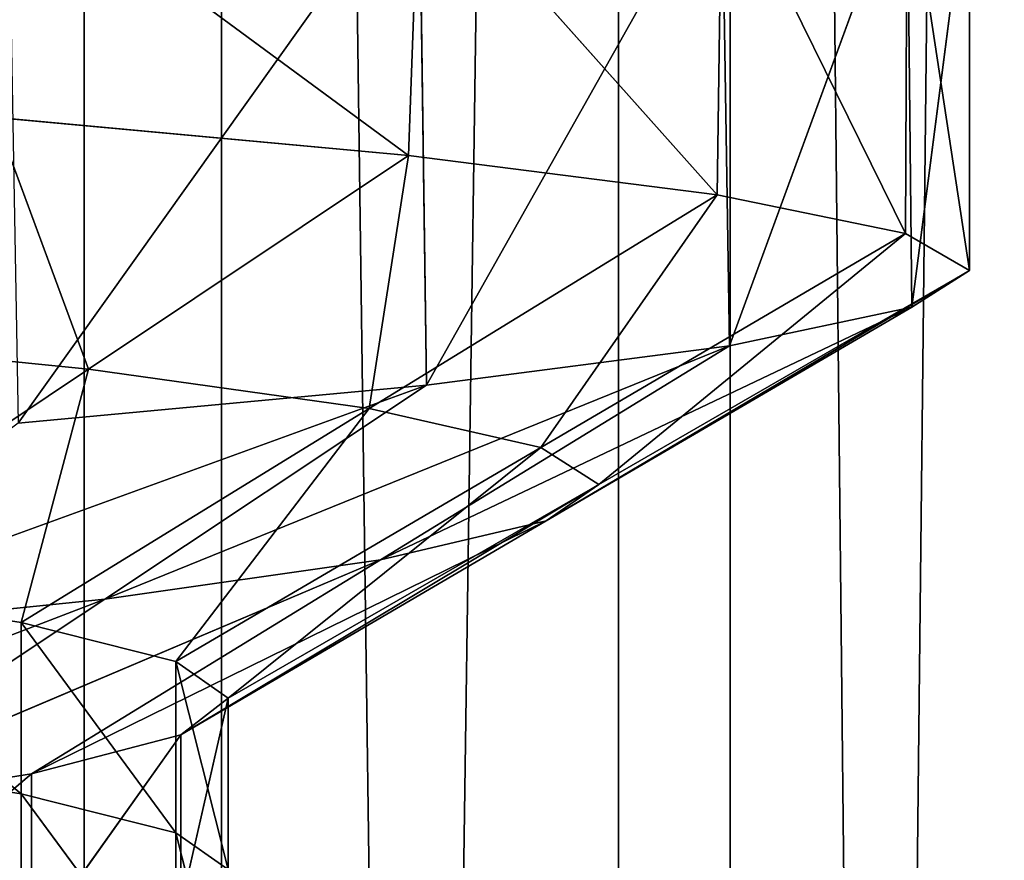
# Model space of a CAD drawing. Extents: x 23.4 to 34.4, y 0.2 to 38.3.
# Tile 576 of 595: x 29.1676 to 29.2395, y 26.3905 to 26.4519. Entities that reach past the tile are written whole.
import ezdxf

# ---------------------------------------------------------------- set-up
doc = ezdxf.new("R2010")
doc.units = 0
doc.header["$LTSCALE"] = 2.54
doc.layers.get('0').update_dxf_attribs({"color": 13, "linetype": 'CONTINUOUS'})

# ---------------------------------------------------------------- blocks, each defined once
blk = doc.blocks.new('SZCZOTKA_DO_WC_MOURO_-_WOL')
at = {"color": 0}
for p, q in [((29.172308, 24.445999, 4.344616), (29.172308, 27.183499, 4.344616)), ((29.172308, 24.445999, 4.344616), (29.172308, 27.183499, 4.344616)), ((29.172308, 24.445999, 4.344616), (29.211343, 27.183499, 4.389211)), ((29.172308, 24.445999, 4.344616), (29.211343, 27.183499, 4.389211)), ((29.219489, 24.445999, 4.779158), (29.182349, 27.183499, 4.825343)), ((29.219489, 24.445999, 4.779158), (29.182349, 27.183499, 4.825343)), ((29.182349, 24.445999, 4.825343), (29.182349, 27.183499, 4.825343)), ((29.182349, 24.445999, 4.825343), (29.182349, 27.183499, 4.825343)), ((29.211343, 27.183499, 4.389211), (29.211343, 24.445999, 4.389211)), ((29.211343, 24.445999, 4.389211), (29.242041, 27.183499, 4.439906)), ((29.211343, 24.445999, 4.389211), (29.242041, 27.183499, 4.439906)), ((29.211343, 27.183499, 4.389211), (29.211343, 24.445999, 4.389211)), ((29.248041, 24.445999, 4.727224), (29.219489, 27.183499, 4.779158)), ((29.248041, 24.445999, 4.727224), (29.219489, 27.183499, 4.779158)), ((29.219489, 24.445999, 4.779158), (29.219489, 27.183499, 4.779158)), ((29.219489, 24.445999, 4.779158), (29.219489, 27.183499, 4.779158)), ((29.166779, 26.463498, 4.397163), (29.195993, 26.441965, 4.438657)), ((29.166779, 26.463498, 4.397163), (29.195993, 26.441965, 4.438657)), ((29.196771, 26.463498, 4.74), (29.167493, 26.422397, 4.78198)), ((29.196771, 26.463498, 4.74), (29.167493, 26.422397, 4.78198)), ((29.196771, 26.463498, 4.44), (29.195993, 26.441965, 4.438657)), ((29.196771, 26.463498, 4.44), (29.195993, 26.441965, 4.438657)), ((29.196771, 26.463498, 4.44), (29.218524, 26.439093, 4.486447)), ((29.196771, 26.463498, 4.44), (29.218524, 26.439093, 4.486447)), ((29.196771, 26.463498, 4.74), (29.197311, 26.425177, 4.73906)), ((29.196771, 26.463498, 4.74), (29.197311, 26.425177, 4.73906)), ((29.218872, 26.463498, 4.692606), (29.197311, 26.425177, 4.73906)), ((29.218872, 26.463498, 4.692606), (29.197311, 26.425177, 4.73906)), ((29.218872, 26.463498, 4.487394), (29.218524, 26.439093, 4.486447)), ((29.218872, 26.463498, 4.487394), (29.218524, 26.439093, 4.486447)), ((29.218872, 26.463498, 4.487394), (29.232294, 26.436249, 4.537266)), ((29.218872, 26.463498, 4.487394), (29.232294, 26.436249, 4.537266)), ((29.218872, 26.463498, 4.692606), (29.219427, 26.428052, 4.691064)), ((29.218872, 26.463498, 4.692606), (29.219427, 26.428052, 4.691064)), ((29.232407, 26.463498, 4.642094), (29.219427, 26.428052, 4.691064)), ((29.232407, 26.463498, 4.642094), (29.219427, 26.428052, 4.691064)), ((29.232407, 26.463498, 4.537905), (29.232294, 26.436249, 4.537266)), ((29.232407, 26.463498, 4.537905), (29.232294, 26.436249, 4.537266)), ((29.232407, 26.463498, 4.537905), (29.23696, 26.433563, 4.588725)), ((29.232407, 26.463498, 4.537905), (29.23696, 26.433563, 4.588725)), ((29.232407, 26.463498, 4.642094), (29.232742, 26.43089, 4.640156)), ((29.232407, 26.463498, 4.642094), (29.232742, 26.43089, 4.640156)), ((29.236963, 26.463498, 4.59), (29.232742, 26.43089, 4.640156)), ((29.236963, 26.463498, 4.59), (29.232742, 26.43089, 4.640156)), ((29.236963, 26.463498, 4.59), (29.23696, 26.433563, 4.588725)), ((29.236963, 26.463498, 4.59), (29.23696, 26.433563, 4.588725)), ((29.195993, 26.441965, 4.438657), (29.165829, 26.444739, 4.396038)), ((29.165829, 26.444739, 4.396038), (29.172626, 26.42634, 4.452309)), ((29.165829, 26.444739, 4.396038), (29.172626, 26.42634, 4.452309)), ((29.195993, 26.441965, 4.438657), (29.165829, 26.444739, 4.396038)), ((29.172626, 26.42634, 4.452309), (29.195993, 26.441965, 4.438657)), ((29.172626, 26.42634, 4.452309), (29.195993, 26.441965, 4.438657)), ((29.195993, 26.441965, 4.438657), (29.193124, 26.423468, 4.495789)), ((29.195993, 26.441965, 4.438657), (29.193124, 26.423468, 4.495789)), ((29.218524, 26.439093, 4.486447), (29.195993, 26.441965, 4.438657)), ((29.218524, 26.439093, 4.486447), (29.195993, 26.441965, 4.438657)), ((29.193124, 26.423468, 4.495789), (29.218524, 26.439093, 4.486447)), ((29.193124, 26.423468, 4.495789), (29.218524, 26.439093, 4.486447)), ((29.218524, 26.439093, 4.486447), (29.205652, 26.420624, 4.542023)), ((29.218524, 26.439093, 4.486447), (29.205652, 26.420624, 4.542023)), ((29.232294, 26.436249, 4.537266), (29.218524, 26.439093, 4.486447)), ((29.232294, 26.436249, 4.537266), (29.218524, 26.439093, 4.486447)), ((29.205652, 26.420624, 4.542023), (29.232294, 26.436249, 4.537266)), ((29.205652, 26.420624, 4.542023), (29.232294, 26.436249, 4.537266)), ((29.232294, 26.436249, 4.537266), (29.209897, 26.417938, 4.58884)), ((29.232294, 26.436249, 4.537266), (29.209897, 26.417938, 4.58884)), ((29.23696, 26.433563, 4.588725), (29.232294, 26.436249, 4.537266)), ((29.23696, 26.433563, 4.588725), (29.232294, 26.436249, 4.537266)), ((29.23696, 26.433563, 4.588725), (29.206058, 26.415265, 4.635631)), ((29.23696, 26.433563, 4.588725), (29.206058, 26.415265, 4.635631)), ((29.209897, 26.417938, 4.58884), (29.23696, 26.433563, 4.588725)), ((29.209897, 26.417938, 4.58884), (29.23696, 26.433563, 4.588725)), ((29.232742, 26.43089, 4.640156), (29.23696, 26.433563, 4.588725)), ((29.232742, 26.43089, 4.640156), (29.23696, 26.433563, 4.588725)), ((29.232742, 26.43089, 4.640156), (29.193948, 26.412427, 4.681947)), ((29.232742, 26.43089, 4.640156), (29.193948, 26.412427, 4.681947)), ((29.206058, 26.415265, 4.635631), (29.232742, 26.43089, 4.640156)), ((29.206058, 26.415265, 4.635631), (29.232742, 26.43089, 4.640156)), ((29.219427, 26.428052, 4.691064), (29.232742, 26.43089, 4.640156)), ((29.219427, 26.428052, 4.691064), (29.232742, 26.43089, 4.640156)), ((29.172626, 26.42634, 4.452309), (29.145181, 26.429111, 4.413536)), ((29.172626, 26.42634, 4.452309), (29.145181, 26.429111, 4.413536)), ((29.219427, 26.428052, 4.691064), (29.173825, 26.409552, 4.725613)), ((29.219427, 26.428052, 4.691064), (29.173825, 26.409552, 4.725613)), ((29.193948, 26.412427, 4.681947), (29.219427, 26.428052, 4.691064)), ((29.193948, 26.412427, 4.681947), (29.219427, 26.428052, 4.691064)), ((29.197311, 26.425177, 4.73906), (29.219427, 26.428052, 4.691064)), ((29.197311, 26.425177, 4.73906), (29.219427, 26.428052, 4.691064)), ((29.172626, 26.42634, 4.452309), (29.149258, 26.410715, 4.465962)), ((29.172626, 26.42634, 4.452309), (29.149258, 26.410715, 4.465962)), ((29.172626, 26.42634, 4.452309), (29.167725, 26.407843, 4.50513)), ((29.172626, 26.42634, 4.452309), (29.167725, 26.407843, 4.50513)), ((29.193124, 26.423468, 4.495789), (29.172626, 26.42634, 4.452309)), ((29.193124, 26.423468, 4.495789), (29.172626, 26.42634, 4.452309)), ((29.197311, 26.425177, 4.73906), (29.146698, 26.406772, 4.764661)), ((29.197311, 26.425177, 4.73906), (29.146698, 26.406772, 4.764661)), ((29.167493, 26.422397, 4.78198), (29.197311, 26.425177, 4.73906)), ((29.167493, 26.422397, 4.78198), (29.197311, 26.425177, 4.73906)), ((29.173825, 26.409552, 4.725613), (29.197311, 26.425177, 4.73906)), ((29.173825, 26.409552, 4.725613), (29.197311, 26.425177, 4.73906)), ((29.193124, 26.423468, 4.495789), (29.167725, 26.407843, 4.50513)), ((29.193124, 26.423468, 4.495789), (29.167725, 26.407843, 4.50513)), ((29.193124, 26.423468, 4.495789), (29.17901, 26.404999, 4.54678)), ((29.193124, 26.423468, 4.495789), (29.17901, 26.404999, 4.54678)), ((29.205652, 26.420624, 4.542023), (29.193124, 26.423468, 4.495789)), ((29.205652, 26.420624, 4.542023), (29.193124, 26.423468, 4.495789)), ((29.205652, 26.420624, 4.542023), (29.17901, 26.404999, 4.54678)), ((29.205652, 26.420624, 4.542023), (29.17901, 26.404999, 4.54678)), ((29.205652, 26.420624, 4.542023), (29.182834, 26.402313, 4.588955)), ((29.205652, 26.420624, 4.542023), (29.182834, 26.402313, 4.588955)), ((29.209897, 26.417938, 4.58884), (29.205652, 26.420624, 4.542023)), ((29.209897, 26.417938, 4.58884), (29.205652, 26.420624, 4.542023)), ((29.209897, 26.417938, 4.58884), (29.179376, 26.39964, 4.631107)), ((29.209897, 26.417938, 4.58884), (29.179376, 26.39964, 4.631107)), ((29.209897, 26.417938, 4.58884), (29.182834, 26.402313, 4.588955)), ((29.209897, 26.417938, 4.58884), (29.182834, 26.402313, 4.588955)), ((29.206058, 26.415265, 4.635631), (29.209897, 26.417938, 4.58884)), ((29.206058, 26.415265, 4.635631), (29.209897, 26.417938, 4.58884)), ((29.206058, 26.415265, 4.635631), (29.168466, 26.396802, 4.672829)), ((29.206058, 26.415265, 4.635631), (29.168466, 26.396802, 4.672829)), ((29.206058, 26.415265, 4.635631), (29.179376, 26.39964, 4.631107)), ((29.206058, 26.415265, 4.635631), (29.179376, 26.39964, 4.631107)), ((29.193948, 26.412427, 4.681947), (29.206058, 26.415265, 4.635631)), ((29.193948, 26.412427, 4.681947), (29.206058, 26.415265, 4.635631)), ((29.193948, 26.412427, 4.681947), (29.150339, 26.393927, 4.712166)), ((29.193948, 26.412427, 4.681947), (29.150339, 26.393927, 4.712166)), ((29.193948, 26.412427, 4.681947), (29.168466, 26.396802, 4.672829)), ((29.193948, 26.412427, 4.681947), (29.168466, 26.396802, 4.672829)), ((29.173825, 26.409552, 4.725613), (29.193948, 26.412427, 4.681947)), ((29.173825, 26.409552, 4.725613), (29.193948, 26.412427, 4.681947)), ((29.167725, 26.407843, 4.50513), (29.149258, 26.410715, 4.465962)), ((29.149258, 26.410715, 4.465962), (29.167725, 26.395343, 4.50513)), ((29.149258, 26.410715, 4.465962), (29.167725, 26.395343, 4.50513)), ((29.167725, 26.407843, 4.50513), (29.149258, 26.410715, 4.465962)), ((29.173825, 26.409552, 4.725613), (29.1259, 26.391147, 4.747343)), ((29.173825, 26.409552, 4.725613), (29.1259, 26.391147, 4.747343)), ((29.146698, 26.406772, 4.764661), (29.173825, 26.409552, 4.725613)), ((29.146698, 26.406772, 4.764661), (29.173825, 26.409552, 4.725613)), ((29.173825, 26.409552, 4.725613), (29.150339, 26.393927, 4.712166)), ((29.173825, 26.409552, 4.725613), (29.150339, 26.393927, 4.712166)), ((29.17901, 26.404999, 4.54678), (29.167725, 26.407843, 4.50513)), ((29.167725, 26.407843, 4.50513), (29.167725, 26.395343, 4.50513)), ((29.167725, 26.407843, 4.50513), (29.167725, 26.395343, 4.50513)), ((29.167725, 26.407843, 4.50513), (29.17901, 26.392499, 4.54678)), ((29.167725, 26.407843, 4.50513), (29.17901, 26.392499, 4.54678)), ((29.17901, 26.404999, 4.54678), (29.167725, 26.407843, 4.50513)), ((29.182834, 26.402313, 4.588955), (29.17901, 26.404999, 4.54678)), ((29.17901, 26.404999, 4.54678), (29.17901, 26.392499, 4.54678)), ((29.17901, 26.404999, 4.54678), (29.17901, 26.392499, 4.54678)), ((29.17901, 26.404999, 4.54678), (29.182834, 26.389813, 4.588955)), ((29.17901, 26.404999, 4.54678), (29.182834, 26.389813, 4.588955)), ((29.182834, 26.402313, 4.588955), (29.17901, 26.404999, 4.54678)), ((29.179376, 26.39964, 4.631107), (29.182834, 26.402313, 4.588955)), ((29.182834, 26.402313, 4.588955), (29.179376, 26.38714, 4.631107)), ((29.182834, 26.402313, 4.588955), (29.179376, 26.38714, 4.631107)), ((29.179376, 26.39964, 4.631107), (29.182834, 26.402313, 4.588955)), ((29.182834, 26.402313, 4.588955), (29.182834, 26.389813, 4.588955)), ((29.182834, 26.402313, 4.588955), (29.182834, 26.389813, 4.588955)), ((29.168466, 26.396802, 4.672829), (29.179376, 26.39964, 4.631107)), ((29.179376, 26.39964, 4.631107), (29.168466, 26.384302, 4.672829)), ((29.179376, 26.39964, 4.631107), (29.168466, 26.384302, 4.672829)), ((29.168466, 26.396802, 4.672829), (29.179376, 26.39964, 4.631107)), ((29.179376, 26.39964, 4.631107), (29.179376, 26.38714, 4.631107)), ((29.179376, 26.39964, 4.631107), (29.179376, 26.38714, 4.631107)), ((29.167725, 26.395343, 4.50513), (29.149258, 26.398215, 4.465962)), ((29.167725, 26.395343, 4.50513), (29.149258, 26.398215, 4.465962)), ((29.150339, 26.393927, 4.712166), (29.168466, 26.396802, 4.672829)), ((29.168466, 26.396802, 4.672829), (29.150339, 26.381427, 4.712166)), ((29.168466, 26.396802, 4.672829), (29.150339, 26.381427, 4.712166)), ((29.150339, 26.393927, 4.712166), (29.168466, 26.396802, 4.672829)), ((29.168466, 26.396802, 4.672829), (29.168466, 26.384302, 4.672829)), ((29.168466, 26.396802, 4.672829), (29.168466, 26.384302, 4.672829)), ((29.17901, 26.392499, 4.54678), (29.167725, 26.395343, 4.50513)), ((29.167725, 26.395343, 4.50513), (29.167725, 26.382843, 4.50513)), ((29.167725, 26.395343, 4.50513), (29.167725, 26.382843, 4.50513)), ((29.167725, 26.395343, 4.50513), (29.17901, 26.379999, 4.54678)), ((29.167725, 26.395343, 4.50513), (29.17901, 26.379999, 4.54678)), ((29.17901, 26.392499, 4.54678), (29.167725, 26.395343, 4.50513)), ((29.182834, 26.389813, 4.588955), (29.17901, 26.392499, 4.54678)), ((29.17901, 26.392499, 4.54678), (29.17901, 26.379999, 4.54678)), ((29.17901, 26.392499, 4.54678), (29.17901, 26.379999, 4.54678)), ((29.17901, 26.392499, 4.54678), (29.182834, 26.377313, 4.588955)), ((29.17901, 26.392499, 4.54678), (29.182834, 26.377313, 4.588955)), ((29.182834, 26.389813, 4.588955), (29.17901, 26.392499, 4.54678))]:
    blk.add_line(p, q, dxfattribs=at)
mesh = blk.add_polyface(dxfattribs=at)
corners = [(34.436963, 37.783499, 8.989999), (23.436964, 0.7835, 8.989999), (23.436964, 37.783499, 8.989999)]
mesh.append_faces([[corners[k] for k in face] for face in [(0, 1, 2)]], dxfattribs={"color": 0})
mesh = blk.add_polyface(dxfattribs=at)
corners = [(34.436963, 37.783499, 8.989999), (33.936963, 0.2835, 8.989999), (23.436964, 0.7835, 8.989999)]
mesh.append_faces([[corners[k] for k in face] for face in [(0, 1, 2)]], dxfattribs={"color": 0})
mesh = blk.add_polyface(dxfattribs=at)
corners = [(34.436963, 37.783499, 9.189999), (23.436964, 37.783499, 9.189999), (34.436963, 0.7835, 9.189999)]
mesh.append_faces([[corners[k] for k in face] for face in [(0, 1, 2)]], dxfattribs={"color": 0})
mesh = blk.add_polyface(dxfattribs=at)
corners = [(34.436963, 0.7835, 9.189999), (23.436964, 37.783499, 9.189999), (23.436964, 0.7835, 9.189999)]
mesh.append_faces([[corners[k] for k in face] for face in [(0, 1, 2)]], dxfattribs={"color": 0})
mesh = blk.add_polyface(dxfattribs=at)
corners = [(29.259845, 24.433501, 3.858052), (29.127838, 24.433501, 3.813104), (29.259845, 36.333499, 3.858052)]
mesh.append_faces([[corners[k] for k in face] for face in [(0, 1, 2)]], dxfattribs={"color": 0})
mesh = blk.add_polyface(dxfattribs=at)
corners = [(29.259845, 36.333499, 3.858052), (29.127838, 24.433501, 3.813104), (29.127838, 36.333499, 3.813104)]
mesh.append_faces([[corners[k] for k in face] for face in [(0, 1, 2)]], dxfattribs={"color": 0})
mesh = blk.add_polyface(dxfattribs=at)
corners = [(29.290125, 24.433501, 5.307828), (29.16011, 36.333499, 5.358248), (29.16011, 24.433501, 5.358248)]
mesh.append_faces([[corners[k] for k in face] for face in [(0, 1, 2)]], dxfattribs={"color": 0})
mesh = blk.add_polyface(dxfattribs=at)
corners = [(29.290125, 36.333499, 5.307828), (29.16011, 36.333499, 5.358248), (29.290125, 24.433501, 5.307828)]
mesh.append_faces([[corners[k] for k in face] for face in [(0, 1, 2)]], dxfattribs={"color": 0})
mesh = blk.add_polyface(dxfattribs=at)
corners = [(29.172308, 27.183499, 4.344616), (29.126123, 27.183499, 4.307476), (29.126123, 24.445999, 4.307476)]
mesh.append_faces([[corners[k] for k in face] for face in [(0, 1, 2)]], dxfattribs={"color": 0})
mesh = blk.add_polyface(dxfattribs=at)
corners = [(29.172308, 27.183499, 4.344616), (29.126123, 24.445999, 4.307476), (29.172308, 24.445999, 4.344616)]
mesh.append_faces([[corners[k] for k in face] for face in [(0, 1, 2)]], dxfattribs={"color": 0})
mesh = blk.add_polyface(dxfattribs=at)
corners = [(29.182349, 24.445999, 4.825343), (29.137753, 27.183499, 4.864378), (29.182349, 27.183499, 4.825343)]
mesh.append_faces([[corners[k] for k in face] for face in [(0, 1, 2)]], dxfattribs={"color": 0})
mesh = blk.add_polyface(dxfattribs=at)
corners = [(29.182349, 24.445999, 4.825343), (29.137753, 24.445999, 4.864378), (29.137753, 27.183499, 4.864378)]
mesh.append_faces([[corners[k] for k in face] for face in [(0, 1, 2)]], dxfattribs={"color": 0})
mesh = blk.add_polyface(dxfattribs=at)
corners = [(29.172308, 27.183499, 4.344616), (29.172308, 24.445999, 4.344616), (29.211343, 27.183499, 4.389211)]
mesh.append_faces([[corners[k] for k in face] for face in [(0, 1, 2)]], dxfattribs={"color": 0})
mesh = blk.add_polyface(dxfattribs=at)
corners = [(29.211343, 27.183499, 4.389211), (29.172308, 24.445999, 4.344616), (29.211343, 24.445999, 4.389211)]
mesh.append_faces([[corners[k] for k in face] for face in [(0, 1, 2)]], dxfattribs={"color": 0})
mesh = blk.add_polyface(dxfattribs=at)
corners = [(29.219489, 27.183499, 4.779158), (29.219489, 24.445999, 4.779158), (29.182349, 27.183499, 4.825343)]
mesh.append_faces([[corners[k] for k in face] for face in [(0, 1, 2)]], dxfattribs={"color": 0})
mesh = blk.add_polyface(dxfattribs=at)
corners = [(29.182349, 27.183499, 4.825343), (29.219489, 24.445999, 4.779158), (29.182349, 24.445999, 4.825343)]
mesh.append_faces([[corners[k] for k in face] for face in [(0, 1, 2)]], dxfattribs={"color": 0})
mesh = blk.add_polyface(dxfattribs=at)
corners = [(29.211343, 27.183499, 4.389211), (29.211343, 24.445999, 4.389211), (29.242041, 27.183499, 4.439906)]
mesh.append_faces([[corners[k] for k in face] for face in [(0, 1, 2)]], dxfattribs={"color": 0})
mesh = blk.add_polyface(dxfattribs=at)
corners = [(29.242041, 27.183499, 4.439906), (29.211343, 24.445999, 4.389211), (29.242041, 24.445999, 4.439906)]
mesh.append_faces([[corners[k] for k in face] for face in [(0, 1, 2)]], dxfattribs={"color": 0})
mesh = blk.add_polyface(dxfattribs=at)
corners = [(29.248041, 27.183499, 4.727224), (29.248041, 24.445999, 4.727224), (29.219489, 27.183499, 4.779158)]
mesh.append_faces([[corners[k] for k in face] for face in [(0, 1, 2)]], dxfattribs={"color": 0})
mesh = blk.add_polyface(dxfattribs=at)
corners = [(29.219489, 27.183499, 4.779158), (29.248041, 24.445999, 4.727224), (29.219489, 24.445999, 4.779158)]
mesh.append_faces([[corners[k] for k in face] for face in [(0, 1, 2)]], dxfattribs={"color": 0})
mesh = blk.add_polyface(dxfattribs=at)
corners = [(29.166779, 26.463498, 4.397163), (29.195993, 26.441965, 4.438657), (29.165829, 26.444739, 4.396038)]
mesh.append_faces([[corners[k] for k in face] for face in [(0, 1, 2)]], dxfattribs={"color": 0})
mesh = blk.add_polyface(dxfattribs=at)
corners = [(29.196771, 26.463498, 4.44), (29.195993, 26.441965, 4.438657), (29.166779, 26.463498, 4.397163)]
mesh.append_faces([[corners[k] for k in face] for face in [(0, 1, 2)]], dxfattribs={"color": 0})
mesh = blk.add_polyface(dxfattribs=at)
corners = [(29.166779, 26.463498, 4.782836), (29.167493, 26.422397, 4.78198), (29.196771, 26.463498, 4.74)]
mesh.append_faces([[corners[k] for k in face] for face in [(0, 1, 2)]], dxfattribs={"color": 0})
mesh = blk.add_polyface(dxfattribs=at)
corners = [(29.196771, 26.463498, 4.74), (29.167493, 26.422397, 4.78198), (29.197311, 26.425177, 4.73906)]
mesh.append_faces([[corners[k] for k in face] for face in [(0, 1, 2)]], dxfattribs={"color": 0})
mesh = blk.add_polyface(dxfattribs=at)
corners = [(29.196771, 26.463498, 4.44), (29.218524, 26.439093, 4.486447), (29.195993, 26.441965, 4.438657)]
mesh.append_faces([[corners[k] for k in face] for face in [(0, 1, 2)]], dxfattribs={"color": 0})
mesh = blk.add_polyface(dxfattribs=at)
corners = [(29.218872, 26.463498, 4.487394), (29.218524, 26.439093, 4.486447), (29.196771, 26.463498, 4.44)]
mesh.append_faces([[corners[k] for k in face] for face in [(0, 1, 2)]], dxfattribs={"color": 0})
mesh = blk.add_polyface(dxfattribs=at)
corners = [(29.196771, 26.463498, 4.74), (29.197311, 26.425177, 4.73906), (29.218872, 26.463498, 4.692606)]
mesh.append_faces([[corners[k] for k in face] for face in [(0, 1, 2)]], dxfattribs={"color": 0})
mesh = blk.add_polyface(dxfattribs=at)
corners = [(29.218872, 26.463498, 4.692606), (29.197311, 26.425177, 4.73906), (29.219427, 26.428052, 4.691064)]
mesh.append_faces([[corners[k] for k in face] for face in [(0, 1, 2)]], dxfattribs={"color": 0})
mesh = blk.add_polyface(dxfattribs=at)
corners = [(29.218872, 26.463498, 4.487394), (29.232294, 26.436249, 4.537266), (29.218524, 26.439093, 4.486447)]
mesh.append_faces([[corners[k] for k in face] for face in [(0, 1, 2)]], dxfattribs={"color": 0})
mesh = blk.add_polyface(dxfattribs=at)
corners = [(29.232407, 26.463498, 4.537905), (29.232294, 26.436249, 4.537266), (29.218872, 26.463498, 4.487394)]
mesh.append_faces([[corners[k] for k in face] for face in [(0, 1, 2)]], dxfattribs={"color": 0})
mesh = blk.add_polyface(dxfattribs=at)
corners = [(29.218872, 26.463498, 4.692606), (29.219427, 26.428052, 4.691064), (29.232407, 26.463498, 4.642094)]
mesh.append_faces([[corners[k] for k in face] for face in [(0, 1, 2)]], dxfattribs={"color": 0})
mesh = blk.add_polyface(dxfattribs=at)
corners = [(29.232407, 26.463498, 4.642094), (29.219427, 26.428052, 4.691064), (29.232742, 26.43089, 4.640156)]
mesh.append_faces([[corners[k] for k in face] for face in [(0, 1, 2)]], dxfattribs={"color": 0})
mesh = blk.add_polyface(dxfattribs=at)
corners = [(29.232407, 26.463498, 4.537905), (29.23696, 26.433563, 4.588725), (29.232294, 26.436249, 4.537266)]
mesh.append_faces([[corners[k] for k in face] for face in [(0, 1, 2)]], dxfattribs={"color": 0})
mesh = blk.add_polyface(dxfattribs=at)
corners = [(29.236963, 26.463498, 4.59), (29.23696, 26.433563, 4.588725), (29.232407, 26.463498, 4.537905)]
mesh.append_faces([[corners[k] for k in face] for face in [(0, 1, 2)]], dxfattribs={"color": 0})
mesh = blk.add_polyface(dxfattribs=at)
corners = [(29.232407, 26.463498, 4.642094), (29.232742, 26.43089, 4.640156), (29.236963, 26.463498, 4.59)]
mesh.append_faces([[corners[k] for k in face] for face in [(0, 1, 2)]], dxfattribs={"color": 0})
mesh = blk.add_polyface(dxfattribs=at)
corners = [(29.236963, 26.463498, 4.59), (29.232742, 26.43089, 4.640156), (29.23696, 26.433563, 4.588725)]
mesh.append_faces([[corners[k] for k in face] for face in [(0, 1, 2)]], dxfattribs={"color": 0})
mesh = blk.add_polyface(dxfattribs=at)
corners = [(29.172626, 26.42634, 4.452309), (29.145181, 26.429111, 4.413536), (29.165829, 26.444739, 4.396038)]
mesh.append_faces([[corners[k] for k in face] for face in [(0, 1, 2)]], dxfattribs={"color": 0})
mesh = blk.add_polyface(dxfattribs=at)
corners = [(29.172626, 26.42634, 4.452309), (29.165829, 26.444739, 4.396038), (29.195993, 26.441965, 4.438657)]
mesh.append_faces([[corners[k] for k in face] for face in [(0, 1, 2)]], dxfattribs={"color": 0})
mesh = blk.add_polyface(dxfattribs=at)
corners = [(29.193124, 26.423468, 4.495789), (29.172626, 26.42634, 4.452309), (29.195993, 26.441965, 4.438657)]
mesh.append_faces([[corners[k] for k in face] for face in [(0, 1, 2)]], dxfattribs={"color": 0})
mesh = blk.add_polyface(dxfattribs=at)
corners = [(29.193124, 26.423468, 4.495789), (29.195993, 26.441965, 4.438657), (29.218524, 26.439093, 4.486447)]
mesh.append_faces([[corners[k] for k in face] for face in [(0, 1, 2)]], dxfattribs={"color": 0})
mesh = blk.add_polyface(dxfattribs=at)
corners = [(29.205652, 26.420624, 4.542023), (29.193124, 26.423468, 4.495789), (29.218524, 26.439093, 4.486447)]
mesh.append_faces([[corners[k] for k in face] for face in [(0, 1, 2)]], dxfattribs={"color": 0})
mesh = blk.add_polyface(dxfattribs=at)
corners = [(29.205652, 26.420624, 4.542023), (29.218524, 26.439093, 4.486447), (29.232294, 26.436249, 4.537266)]
mesh.append_faces([[corners[k] for k in face] for face in [(0, 1, 2)]], dxfattribs={"color": 0})
mesh = blk.add_polyface(dxfattribs=at)
corners = [(29.209897, 26.417938, 4.58884), (29.205652, 26.420624, 4.542023), (29.232294, 26.436249, 4.537266)]
mesh.append_faces([[corners[k] for k in face] for face in [(0, 1, 2)]], dxfattribs={"color": 0})
mesh = blk.add_polyface(dxfattribs=at)
corners = [(29.209897, 26.417938, 4.58884), (29.232294, 26.436249, 4.537266), (29.23696, 26.433563, 4.588725)]
mesh.append_faces([[corners[k] for k in face] for face in [(0, 1, 2)]], dxfattribs={"color": 0})
mesh = blk.add_polyface(dxfattribs=at)
corners = [(29.206058, 26.415265, 4.635631), (29.209897, 26.417938, 4.58884), (29.23696, 26.433563, 4.588725)]
mesh.append_faces([[corners[k] for k in face] for face in [(0, 1, 2)]], dxfattribs={"color": 0})
mesh = blk.add_polyface(dxfattribs=at)
corners = [(29.232742, 26.43089, 4.640156), (29.206058, 26.415265, 4.635631), (29.23696, 26.433563, 4.588725)]
mesh.append_faces([[corners[k] for k in face] for face in [(0, 1, 2)]], dxfattribs={"color": 0})
mesh = blk.add_polyface(dxfattribs=at)
corners = [(29.193948, 26.412427, 4.681947), (29.206058, 26.415265, 4.635631), (29.232742, 26.43089, 4.640156)]
mesh.append_faces([[corners[k] for k in face] for face in [(0, 1, 2)]], dxfattribs={"color": 0})
mesh = blk.add_polyface(dxfattribs=at)
corners = [(29.219427, 26.428052, 4.691064), (29.193948, 26.412427, 4.681947), (29.232742, 26.43089, 4.640156)]
mesh.append_faces([[corners[k] for k in face] for face in [(0, 1, 2)]], dxfattribs={"color": 0})
mesh = blk.add_polyface(dxfattribs=at)
corners = [(29.149258, 26.410715, 4.465962), (29.145181, 26.429111, 4.413536), (29.172626, 26.42634, 4.452309)]
mesh.append_faces([[corners[k] for k in face] for face in [(0, 1, 2)]], dxfattribs={"color": 0})
mesh = blk.add_polyface(dxfattribs=at)
corners = [(29.173825, 26.409552, 4.725613), (29.193948, 26.412427, 4.681947), (29.219427, 26.428052, 4.691064)]
mesh.append_faces([[corners[k] for k in face] for face in [(0, 1, 2)]], dxfattribs={"color": 0})
mesh = blk.add_polyface(dxfattribs=at)
corners = [(29.197311, 26.425177, 4.73906), (29.173825, 26.409552, 4.725613), (29.219427, 26.428052, 4.691064)]
mesh.append_faces([[corners[k] for k in face] for face in [(0, 1, 2)]], dxfattribs={"color": 0})
mesh = blk.add_polyface(dxfattribs=at)
corners = [(29.167725, 26.407843, 4.50513), (29.149258, 26.410715, 4.465962), (29.172626, 26.42634, 4.452309)]
mesh.append_faces([[corners[k] for k in face] for face in [(0, 1, 2)]], dxfattribs={"color": 0})
mesh = blk.add_polyface(dxfattribs=at)
corners = [(29.167725, 26.407843, 4.50513), (29.172626, 26.42634, 4.452309), (29.193124, 26.423468, 4.495789)]
mesh.append_faces([[corners[k] for k in face] for face in [(0, 1, 2)]], dxfattribs={"color": 0})
mesh = blk.add_polyface(dxfattribs=at)
corners = [(29.146698, 26.406772, 4.764661), (29.173825, 26.409552, 4.725613), (29.197311, 26.425177, 4.73906)]
mesh.append_faces([[corners[k] for k in face] for face in [(0, 1, 2)]], dxfattribs={"color": 0})
mesh = blk.add_polyface(dxfattribs=at)
corners = [(29.167493, 26.422397, 4.78198), (29.146698, 26.406772, 4.764661), (29.197311, 26.425177, 4.73906)]
mesh.append_faces([[corners[k] for k in face] for face in [(0, 1, 2)]], dxfattribs={"color": 0})
mesh = blk.add_polyface(dxfattribs=at)
corners = [(29.17901, 26.404999, 4.54678), (29.167725, 26.407843, 4.50513), (29.193124, 26.423468, 4.495789)]
mesh.append_faces([[corners[k] for k in face] for face in [(0, 1, 2)]], dxfattribs={"color": 0})
mesh = blk.add_polyface(dxfattribs=at)
corners = [(29.17901, 26.404999, 4.54678), (29.193124, 26.423468, 4.495789), (29.205652, 26.420624, 4.542023)]
mesh.append_faces([[corners[k] for k in face] for face in [(0, 1, 2)]], dxfattribs={"color": 0})
mesh = blk.add_polyface(dxfattribs=at)
corners = [(29.182834, 26.402313, 4.588955), (29.17901, 26.404999, 4.54678), (29.205652, 26.420624, 4.542023)]
mesh.append_faces([[corners[k] for k in face] for face in [(0, 1, 2)]], dxfattribs={"color": 0})
mesh = blk.add_polyface(dxfattribs=at)
corners = [(29.182834, 26.402313, 4.588955), (29.205652, 26.420624, 4.542023), (29.209897, 26.417938, 4.58884)]
mesh.append_faces([[corners[k] for k in face] for face in [(0, 1, 2)]], dxfattribs={"color": 0})
mesh = blk.add_polyface(dxfattribs=at)
corners = [(29.179376, 26.39964, 4.631107), (29.182834, 26.402313, 4.588955), (29.209897, 26.417938, 4.58884)]
mesh.append_faces([[corners[k] for k in face] for face in [(0, 1, 2)]], dxfattribs={"color": 0})
mesh = blk.add_polyface(dxfattribs=at)
corners = [(29.206058, 26.415265, 4.635631), (29.179376, 26.39964, 4.631107), (29.209897, 26.417938, 4.58884)]
mesh.append_faces([[corners[k] for k in face] for face in [(0, 1, 2)]], dxfattribs={"color": 0})
mesh = blk.add_polyface(dxfattribs=at)
corners = [(29.168466, 26.396802, 4.672829), (29.179376, 26.39964, 4.631107), (29.206058, 26.415265, 4.635631)]
mesh.append_faces([[corners[k] for k in face] for face in [(0, 1, 2)]], dxfattribs={"color": 0})
mesh = blk.add_polyface(dxfattribs=at)
corners = [(29.193948, 26.412427, 4.681947), (29.168466, 26.396802, 4.672829), (29.206058, 26.415265, 4.635631)]
mesh.append_faces([[corners[k] for k in face] for face in [(0, 1, 2)]], dxfattribs={"color": 0})
mesh = blk.add_polyface(dxfattribs=at)
corners = [(29.150339, 26.393927, 4.712166), (29.168466, 26.396802, 4.672829), (29.193948, 26.412427, 4.681947)]
mesh.append_faces([[corners[k] for k in face] for face in [(0, 1, 2)]], dxfattribs={"color": 0})
mesh = blk.add_polyface(dxfattribs=at)
corners = [(29.173825, 26.409552, 4.725613), (29.150339, 26.393927, 4.712166), (29.193948, 26.412427, 4.681947)]
mesh.append_faces([[corners[k] for k in face] for face in [(0, 1, 2)]], dxfattribs={"color": 0})
mesh = blk.add_polyface(dxfattribs=at)
corners = [(29.149258, 26.410715, 4.465962), (29.167725, 26.395343, 4.50513), (29.149258, 26.398215, 4.465962)]
mesh.append_faces([[corners[k] for k in face] for face in [(0, 1, 2)]], dxfattribs={"color": 0})
mesh = blk.add_polyface(dxfattribs=at)
corners = [(29.149258, 26.410715, 4.465962), (29.167725, 26.407843, 4.50513), (29.167725, 26.395343, 4.50513)]
mesh.append_faces([[corners[k] for k in face] for face in [(0, 1, 2)]], dxfattribs={"color": 0})
mesh = blk.add_polyface(dxfattribs=at)
corners = [(29.1259, 26.391147, 4.747343), (29.150339, 26.393927, 4.712166), (29.173825, 26.409552, 4.725613)]
mesh.append_faces([[corners[k] for k in face] for face in [(0, 1, 2)]], dxfattribs={"color": 0})
mesh = blk.add_polyface(dxfattribs=at)
corners = [(29.146698, 26.406772, 4.764661), (29.1259, 26.391147, 4.747343), (29.173825, 26.409552, 4.725613)]
mesh.append_faces([[corners[k] for k in face] for face in [(0, 1, 2)]], dxfattribs={"color": 0})
mesh = blk.add_polyface(dxfattribs=at)
corners = [(29.167725, 26.407843, 4.50513), (29.17901, 26.392499, 4.54678), (29.167725, 26.395343, 4.50513)]
mesh.append_faces([[corners[k] for k in face] for face in [(0, 1, 2)]], dxfattribs={"color": 0})
mesh = blk.add_polyface(dxfattribs=at)
corners = [(29.167725, 26.407843, 4.50513), (29.17901, 26.404999, 4.54678), (29.17901, 26.392499, 4.54678)]
mesh.append_faces([[corners[k] for k in face] for face in [(0, 1, 2)]], dxfattribs={"color": 0})
mesh = blk.add_polyface(dxfattribs=at)
corners = [(29.17901, 26.404999, 4.54678), (29.182834, 26.389813, 4.588955), (29.17901, 26.392499, 4.54678)]
mesh.append_faces([[corners[k] for k in face] for face in [(0, 1, 2)]], dxfattribs={"color": 0})
mesh = blk.add_polyface(dxfattribs=at)
corners = [(29.17901, 26.404999, 4.54678), (29.182834, 26.402313, 4.588955), (29.182834, 26.389813, 4.588955)]
mesh.append_faces([[corners[k] for k in face] for face in [(0, 1, 2)]], dxfattribs={"color": 0})
mesh = blk.add_polyface(dxfattribs=at)
corners = [(29.182834, 26.402313, 4.588955), (29.179376, 26.38714, 4.631107), (29.182834, 26.389813, 4.588955)]
mesh.append_faces([[corners[k] for k in face] for face in [(0, 1, 2)]], dxfattribs={"color": 0})
mesh = blk.add_polyface(dxfattribs=at)
corners = [(29.182834, 26.402313, 4.588955), (29.179376, 26.39964, 4.631107), (29.179376, 26.38714, 4.631107)]
mesh.append_faces([[corners[k] for k in face] for face in [(0, 1, 2)]], dxfattribs={"color": 0})
mesh = blk.add_polyface(dxfattribs=at)
corners = [(29.179376, 26.39964, 4.631107), (29.168466, 26.384302, 4.672829), (29.179376, 26.38714, 4.631107)]
mesh.append_faces([[corners[k] for k in face] for face in [(0, 1, 2)]], dxfattribs={"color": 0})
mesh = blk.add_polyface(dxfattribs=at)
corners = [(29.179376, 26.39964, 4.631107), (29.168466, 26.396802, 4.672829), (29.168466, 26.384302, 4.672829)]
mesh.append_faces([[corners[k] for k in face] for face in [(0, 1, 2)]], dxfattribs={"color": 0})
mesh = blk.add_polyface(dxfattribs=at)
corners = [(29.149258, 26.398215, 4.465962), (29.167725, 26.382843, 4.50513), (29.149258, 26.385715, 4.465962)]
mesh.append_faces([[corners[k] for k in face] for face in [(0, 1, 2)]], dxfattribs={"color": 0})
mesh = blk.add_polyface(dxfattribs=at)
corners = [(29.149258, 26.398215, 4.465962), (29.167725, 26.395343, 4.50513), (29.167725, 26.382843, 4.50513)]
mesh.append_faces([[corners[k] for k in face] for face in [(0, 1, 2)]], dxfattribs={"color": 0})
mesh = blk.add_polyface(dxfattribs=at)
corners = [(29.168466, 26.396802, 4.672829), (29.150339, 26.381427, 4.712166), (29.168466, 26.384302, 4.672829)]
mesh.append_faces([[corners[k] for k in face] for face in [(0, 1, 2)]], dxfattribs={"color": 0})
mesh = blk.add_polyface(dxfattribs=at)
corners = [(29.168466, 26.396802, 4.672829), (29.150339, 26.393927, 4.712166), (29.150339, 26.381427, 4.712166)]
mesh.append_faces([[corners[k] for k in face] for face in [(0, 1, 2)]], dxfattribs={"color": 0})
mesh = blk.add_polyface(dxfattribs=at)
corners = [(29.167725, 26.395343, 4.50513), (29.17901, 26.379999, 4.54678), (29.167725, 26.382843, 4.50513)]
mesh.append_faces([[corners[k] for k in face] for face in [(0, 1, 2)]], dxfattribs={"color": 0})
mesh = blk.add_polyface(dxfattribs=at)
corners = [(29.167725, 26.395343, 4.50513), (29.17901, 26.392499, 4.54678), (29.17901, 26.379999, 4.54678)]
mesh.append_faces([[corners[k] for k in face] for face in [(0, 1, 2)]], dxfattribs={"color": 0})
mesh = blk.add_polyface(dxfattribs=at)
corners = [(29.17901, 26.392499, 4.54678), (29.182834, 26.377313, 4.588955), (29.17901, 26.379999, 4.54678)]
mesh.append_faces([[corners[k] for k in face] for face in [(0, 1, 2)]], dxfattribs={"color": 0})
mesh = blk.add_polyface(dxfattribs=at)
corners = [(29.17901, 26.392499, 4.54678), (29.182834, 26.389813, 4.588955), (29.182834, 26.377313, 4.588955)]
mesh.append_faces([[corners[k] for k in face] for face in [(0, 1, 2)]], dxfattribs={"color": 0})

msp = doc.modelspace()

# ---------------------------------------------------------------- block references
at = {"color": 0}
msp.add_blockref('SZCZOTKA_DO_WC_MOURO_-_WOL', (0, 0), dxfattribs=at)

doc.saveas('drawing.dxf')
